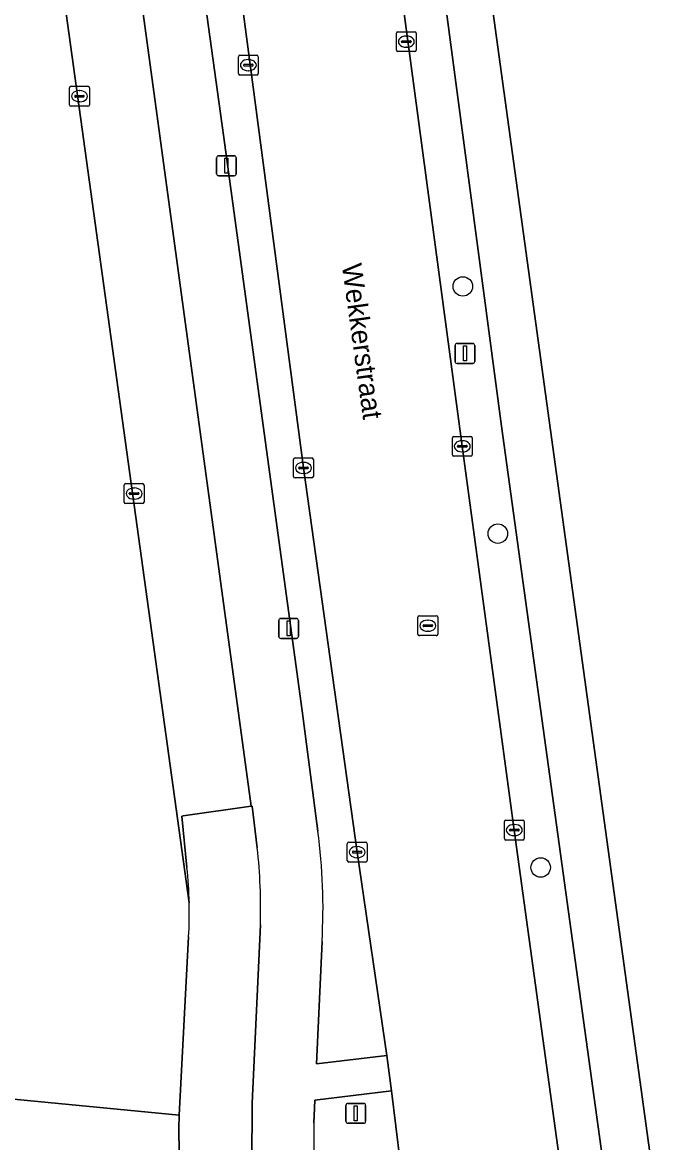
# Model space of a CAD drawing. Extents: x 157692 to 159674, y 381452 to 383291.
# Drawn here: x 157868.2 to 157901.1, y 382369.7 to 382426 of the extents above; entities that cross this region are included whole.
import ezdxf

# ---------------------------------------------------------------- set-up
doc = ezdxf.new("R2010")
doc.units = 0
for name, color, linetype in [('IMGEO_Berm_groen', 7, 'Continuous'), ('IMGEO_Boom', 7, 'Continuous'), ('IMGEO_Erf', 7, 'Continuous'), ('IMGEO_Fietspad_gesloten', 7, 'Continuous'), ('IMGEO_Fietspad_open', 7, 'Continuous'), ('IMGEO_Groenvoorziening', 7, 'Continuous'), ('IMGEO_Kolk', 7, 'Continuous'), ('IMGEO_Lichtmast', 7, 'Continuous'), ('IMGEO_Openbare_ruimte_label', 7, 'Continuous'), ('IMGEO_Rijbaan_lokaal_gesloten', 7, 'Continuous'), ('IMGEO_Rioolput', 7, 'Continuous'), ('IMGEO_Verkeersbordpaal', 7, 'Continuous'), ('IMGEO_Voetpad_open', 7, 'Continuous')]:
    doc.layers.add(name, color=color, linetype=linetype)

msp = doc.modelspace()

# ---------------------------------------------------------------- linework, layer by layer
at = {"layer": 'IMGEO_Berm_groen'}
for points in [[(157885.048, 382384.318), (157882.349, 382403.635), (157879.139, 382427.987), (157876.978, 382443.671), (157876.814, 382444.625), (157876.101, 382449.928), (157874.277, 382449.678), (157878.327, 382420.368), (157882.283, 382391.421), (157883.075, 382385.369)], [(157880.839, 382332.538), (157878.807, 382347.427), (157876.456, 382364.251), (157876.325, 382365.483), (157876.223, 382366.718), (157876.148, 382367.955), (157876.134, 382368.253), (157876.101, 382369.194), (157876.082, 382370.433), (157876.091, 382371.095), (157866.904, 382371.984), (157865.879, 382371.211), (157863.739, 382370.753), (157862.888, 382370.575), (157861.694, 382370.611), (157860.503, 382371.627), (157859.792, 382372.233), (157856.949, 382379.959), (157854.377, 382389.454), (157851.221, 382402.067), (157848.539, 382414.505), (157846.555, 382426.496)], [(157883.282, 382379.828), (157883.002, 382373.675), (157886.546, 382374.098), (157885.048, 382384.318)], [(157887.434, 382366.985), (157886.774, 382372.311), (157882.915, 382371.847), (157882.87, 382370.695)]]:
    msp.add_lwpolyline(points, dxfattribs=at)
msp.add_lwpolyline([(157892.306, 382405.733), (157889.516, 382426.803), (157887.268, 382443.023), (157885.152, 382442.722), (157887.148, 382428.498), (157890.331, 382404.722), (157892.946, 382385.429), (157895.397, 382367.647), (157896.336, 382360.8), (157898.557, 382360.313), (157897.5, 382368.075)], close=True, dxfattribs=at)
for centre, radius, start, end in [((157854.715, 382381.535), 28.618, 356.58, 7.6989), ((157915.613, 382370.14), 32.747, 179.0293, 186.893)]:
    msp.add_arc(centre, radius, start, end, dxfattribs=at)
at = {"layer": 'IMGEO_Boom'}
for centre in [(157890.363, 382412.76), (157892.125, 382400.332), (157894.276, 382383.547)]:
    msp.add_circle(centre, 0.489, dxfattribs=at)
at = {"layer": 'IMGEO_Erf'}
msp.add_lwpolyline([(157889.16, 382446.315), (157890.027, 382439.938), (157890.949, 382433.34), (157899.884, 382368.372), (157899.898, 382368.272), (157901.063, 382359.764), (157898.557, 382360.313), (157896.336, 382360.8), (157888.096, 382362.607), (157888.03, 382362.62), (157883.322, 382363.495), (157882.039, 382363.733), (157890.307, 382303.273)], dxfattribs=at)
at = {"layer": 'IMGEO_Fietspad_gesloten'}
for points in [[(157827.422, 382742.478), (157827.472, 382742.029), (157828.009, 382738.038), (157829.4, 382726.43), (157830.593, 382716.477), (157831.058, 382712.593), (157833.247, 382696.605), (157833.769, 382692.793), (157852.273, 382558.072), (157852.607, 382555.554), (157853.905, 382546.116), (157860.225, 382500.162), (157860.247, 382500), (157861.891, 382488.05), (157876.604, 382381.766)], [(157876.492, 382383.547), (157876.234, 382386.126), (157876.305, 382386.136), (157879.715, 382386.626), (157871.415, 382447.531), (157870.939, 382451.008), (157868.952, 382465.548), (157868.415, 382469.211), (157865.845, 382488.107), (157864.022, 382500.584), (157837.599, 382692.951)]]:
    msp.add_lwpolyline(points, dxfattribs=at)
msp.add_arc((157854.558, 382381.274), 22.052, 1.2794, 5.9173, dxfattribs=at)
at = {"layer": 'IMGEO_Fietspad_open'}
for points in [[(157880.026, 382384.536), (157879.773, 382386.634), (157879.715, 382386.626), (157876.305, 382386.136), (157876.234, 382386.126), (157876.492, 382383.547)], [(157880.106, 382364.624), (157879.754, 382368.665), (157879.767, 382371.695), (157880.182, 382380.664)], [(157876.575, 382380.063), (157876.091, 382371.095), (157876.082, 382370.433), (157876.101, 382369.194), (157876.134, 382368.253), (157876.148, 382367.955), (157876.223, 382366.718), (157876.325, 382365.483), (157876.456, 382364.251), (157878.807, 382347.427), (157880.839, 382332.538), (157882.709, 382318.672), (157884.369, 382306.828), (157885.722, 382296.874), (157885.854, 382294.725), (157885.601, 382292.589), (157884.326, 382287.545), (157884.198, 382287.039), (157883.808, 382285.497), (157887.106, 382283.525), (157888.772, 382289.981)]]:
    msp.add_lwpolyline(points, dxfattribs=at)
for centre, radius, start, end in [((157852.982, 382381.507), 27.213, 358.2243, 6.3901), ((157854.558, 382381.274), 22.052, 1.2794, 5.9173), ((157854.631, 382381.288), 21.978, 356.8037, 1.2451)]:
    msp.add_arc(centre, radius, start, end, dxfattribs=at)
at = {"layer": 'IMGEO_Groenvoorziening'}
for points in [[(157847.268, 382515.82), (157848.935, 382504.312), (157849.773, 382496.396), (157852.552, 382479.068), (157854.846, 382459.771), (157856.755, 382444.247), (157859.936, 382422.687), (157861.998, 382410.299), (157863.733, 382399.041), (157864.776, 382391.026), (157865.284, 382385.049), (157865.943, 382381.222), (157866.614, 382377.605), (157867.445, 382373.835), (157867.163, 382372.194), (157866.904, 382371.984), (157876.091, 382371.095), (157876.575, 382380.063)], [(157876.604, 382381.766), (157861.891, 382488.05)]]:
    msp.add_lwpolyline(points, dxfattribs=at)
msp.add_arc((157854.631, 382381.288), 21.978, 356.8037, 1.2451, dxfattribs=at)
at = {"layer": 'IMGEO_Kolk'}
for p, q in [((157887.022, 382424.638), (157887.022, 382425.49)), ((157887.097, 382425.564), (157887.949, 382425.564)), ((157887.51, 382425.344), (157887.535, 382425.344)), ((157888.023, 382425.49), (157888.023, 382424.638)), ((157887.281, 382425.058), (157887.281, 382425.07)), ((157887.719, 382425.021), (157887.321, 382425.021)), ((157887.324, 382425.107), (157887.722, 382425.107)), ((157887.533, 382424.784), (157887.508, 382424.784)), ((157887.765, 382425.07), (157887.765, 382425.058)), ((157879.078, 382423.458), (157879.078, 382424.31)), ((157879.153, 382424.384), (157880.005, 382424.384)), ((157880.079, 382424.31), (157880.079, 382423.458)), ((157887.949, 382424.564), (157887.097, 382424.564)), ((157879.337, 382423.878), (157879.337, 382423.89)), ((157879.775, 382423.841), (157879.377, 382423.841)), ((157879.38, 382423.927), (157879.778, 382423.927)), ((157879.566, 382424.164), (157879.591, 382424.164)), ((157879.821, 382423.89), (157879.821, 382423.878)), ((157880.005, 382423.384), (157879.153, 382423.384)), ((157879.589, 382423.604), (157879.564, 382423.604)), ((157870.586, 382421.897), (157870.586, 382422.749)), ((157870.661, 382422.823), (157871.513, 382422.823)), ((157871.074, 382422.603), (157871.099, 382422.603)), ((157871.587, 382422.749), (157871.587, 382421.897)), ((157870.845, 382422.317), (157870.845, 382422.329)), ((157871.283, 382422.28), (157870.885, 382422.28)), ((157870.888, 382422.366), (157871.286, 382422.366)), ((157871.097, 382422.043), (157871.072, 382422.043)), ((157871.329, 382422.329), (157871.329, 382422.317)), ((157871.513, 382421.823), (157870.661, 382421.823)), ((157889.836, 382404.296), (157889.836, 382405.148)), ((157889.911, 382405.222), (157890.763, 382405.222)), ((157890.837, 382405.148), (157890.837, 382404.296)), ((157890.095, 382404.716), (157890.095, 382404.728)), ((157890.533, 382404.679), (157890.135, 382404.679)), ((157890.138, 382404.765), (157890.536, 382404.765)), ((157890.324, 382405.002), (157890.349, 382405.002)), ((157890.579, 382404.728), (157890.579, 382404.716)), ((157881.85, 382403.209), (157881.85, 382404.061)), ((157881.925, 382404.135), (157882.777, 382404.135)), ((157882.338, 382403.915), (157882.363, 382403.915)), ((157882.851, 382404.061), (157882.851, 382403.209)), ((157890.763, 382404.222), (157889.911, 382404.222)), ((157890.347, 382404.442), (157890.322, 382404.442)), ((157882.109, 382403.629), (157882.109, 382403.641)), ((157882.547, 382403.592), (157882.149, 382403.592)), ((157882.152, 382403.678), (157882.55, 382403.678)), ((157882.361, 382403.355), (157882.336, 382403.355)), ((157882.593, 382403.641), (157882.593, 382403.629)), ((157873.409, 382402.846), (157874.261, 382402.846)), ((157882.777, 382403.135), (157881.925, 382403.135)), ((157873.334, 382401.92), (157873.334, 382402.772)), ((157873.593, 382402.34), (157873.593, 382402.352)), ((157874.031, 382402.303), (157873.633, 382402.303)), ((157873.636, 382402.389), (157874.034, 382402.389)), ((157873.822, 382402.626), (157873.847, 382402.626)), ((157874.077, 382402.352), (157874.077, 382402.34)), ((157874.335, 382402.772), (157874.335, 382401.92)), ((157874.261, 382401.846), (157873.409, 382401.846)), ((157873.845, 382402.066), (157873.82, 382402.066)), ((157892.526, 382385.929), (157893.378, 382385.929)), ((157892.451, 382385.003), (157892.451, 382385.855)), ((157892.71, 382385.423), (157892.71, 382385.435)), ((157893.148, 382385.386), (157892.75, 382385.386)), ((157892.753, 382385.472), (157893.151, 382385.472)), ((157892.939, 382385.709), (157892.964, 382385.709)), ((157893.194, 382385.435), (157893.194, 382385.423)), ((157893.452, 382385.855), (157893.452, 382385.003)), ((157884.625, 382384.818), (157885.477, 382384.818)), ((157893.378, 382384.929), (157892.526, 382384.929)), ((157892.962, 382385.149), (157892.937, 382385.149)), ((157884.55, 382383.892), (157884.55, 382384.744)), ((157884.809, 382384.312), (157884.809, 382384.324)), ((157885.247, 382384.275), (157884.849, 382384.275)), ((157884.852, 382384.361), (157885.25, 382384.361)), ((157885.038, 382384.598), (157885.063, 382384.598)), ((157885.293, 382384.324), (157885.293, 382384.312)), ((157885.551, 382384.744), (157885.551, 382383.892)), ((157885.477, 382383.818), (157884.625, 382383.818)), ((157885.061, 382384.038), (157885.036, 382384.038))]:
    msp.add_line(p, q, dxfattribs=at)
for points in [[(157887.022, 382424.638), (157887.022, 382425.49)], [(157887.097, 382425.564), (157887.949, 382425.564)], [(157888.023, 382425.49), (157888.023, 382424.638)], [(157879.078, 382423.458), (157879.078, 382424.31)], [(157879.153, 382424.384), (157880.005, 382424.384)], [(157880.079, 382424.31), (157880.079, 382423.458)], [(157887.949, 382424.564), (157887.097, 382424.564)], [(157880.005, 382423.384), (157879.153, 382423.384)], [(157870.586, 382421.897), (157870.586, 382422.749)], [(157870.661, 382422.823), (157871.513, 382422.823)], [(157871.587, 382422.749), (157871.587, 382421.897)], [(157871.513, 382421.823), (157870.661, 382421.823)], [(157889.836, 382404.296), (157889.836, 382405.148)], [(157889.911, 382405.222), (157890.763, 382405.222)], [(157890.837, 382405.148), (157890.837, 382404.296)], [(157881.85, 382403.209), (157881.85, 382404.061)], [(157881.925, 382404.135), (157882.777, 382404.135)], [(157882.851, 382404.061), (157882.851, 382403.209)], [(157890.763, 382404.222), (157889.911, 382404.222)], [(157873.409, 382402.846), (157874.261, 382402.846)], [(157882.777, 382403.135), (157881.925, 382403.135)], [(157873.334, 382401.92), (157873.334, 382402.772)], [(157874.335, 382402.772), (157874.335, 382401.92)], [(157874.261, 382401.846), (157873.409, 382401.846)], [(157892.526, 382385.929), (157893.378, 382385.929)], [(157892.451, 382385.003), (157892.451, 382385.855)], [(157893.452, 382385.855), (157893.452, 382385.003)], [(157884.625, 382384.818), (157885.477, 382384.818)], [(157893.378, 382384.929), (157892.526, 382384.929)], [(157884.55, 382383.892), (157884.55, 382384.744)], [(157885.551, 382384.744), (157885.551, 382383.892)], [(157885.477, 382383.818), (157884.625, 382383.818)]]:
    msp.add_lwpolyline(points, dxfattribs=at)
for centre, radius, start, end in [((157887.099, 382425.488), 0.0765, 91.552, 178.448), ((157887.099, 382425.488), 0.0765, 91.552, 178.448), ((157887.947, 382425.488), 0.0765, 1.552, 88.448), ((157887.947, 382425.488), 0.0765, 1.552, 88.448), ((157887.321, 382425.067), 0.0403, 85.8775, 175.7526), ((157887.318, 382425.057), 0.0366, 178.938, 274.7102), ((157887.722, 382425.064), 0.043, 264.8664, 352.4533), ((157887.726, 382425.069), 0.0386, 1.7309, 96.639), ((157879.155, 382424.308), 0.0765, 91.552, 178.448), ((157879.155, 382424.308), 0.0765, 91.552, 178.448), ((157880.003, 382424.308), 0.0765, 1.552, 88.448), ((157880.003, 382424.308), 0.0765, 1.552, 88.448), ((157887.099, 382424.64), 0.0765, 181.552, 268.448), ((157887.099, 382424.64), 0.0765, 181.552, 268.448), ((157887.947, 382424.64), 0.0765, 271.552, 358.448), ((157887.947, 382424.64), 0.0765, 271.552, 358.448), ((157879.377, 382423.887), 0.0403, 85.8775, 175.7526), ((157879.374, 382423.877), 0.0366, 178.938, 274.7102), ((157879.778, 382423.884), 0.043, 264.8664, 352.4533), ((157879.782, 382423.889), 0.0386, 1.7309, 96.639), ((157879.155, 382423.46), 0.0765, 181.552, 268.448), ((157879.155, 382423.46), 0.0765, 181.552, 268.448), ((157880.003, 382423.46), 0.0765, 271.552, 358.448), ((157880.003, 382423.46), 0.0765, 271.552, 358.448), ((157870.663, 382422.747), 0.0765, 91.552, 178.448), ((157870.663, 382422.747), 0.0765, 91.552, 178.448), ((157871.511, 382422.747), 0.0765, 1.552, 88.448), ((157871.511, 382422.747), 0.0765, 1.552, 88.448), ((157870.885, 382422.326), 0.0403, 85.8775, 175.7526), ((157870.882, 382422.316), 0.0366, 178.938, 274.7102), ((157871.286, 382422.323), 0.043, 264.8664, 352.4533), ((157871.29, 382422.328), 0.0386, 1.7309, 96.639), ((157870.663, 382421.899), 0.0765, 181.552, 268.448), ((157870.663, 382421.899), 0.0765, 181.552, 268.448), ((157871.511, 382421.899), 0.0765, 271.552, 358.448), ((157871.511, 382421.899), 0.0765, 271.552, 358.448), ((157889.913, 382405.146), 0.0765, 91.552, 178.448), ((157889.913, 382405.146), 0.0765, 91.552, 178.448), ((157890.761, 382405.146), 0.0765, 1.552, 88.448), ((157890.761, 382405.146), 0.0765, 1.552, 88.448), ((157890.135, 382404.725), 0.0403, 85.8775, 175.7526), ((157890.132, 382404.715), 0.0366, 178.938, 274.7102), ((157890.536, 382404.722), 0.043, 264.8664, 352.4533), ((157890.54, 382404.727), 0.0386, 1.7309, 96.639), ((157881.927, 382404.059), 0.0765, 91.552, 178.448), ((157881.927, 382404.059), 0.0765, 91.552, 178.448), ((157882.775, 382404.059), 0.0765, 1.552, 88.448), ((157882.775, 382404.059), 0.0765, 1.552, 88.448), ((157889.913, 382404.298), 0.0765, 181.552, 268.448), ((157889.913, 382404.298), 0.0765, 181.552, 268.448), ((157890.761, 382404.298), 0.0765, 271.552, 358.448), ((157890.761, 382404.298), 0.0765, 271.552, 358.448), ((157882.149, 382403.638), 0.0403, 85.8775, 175.7526), ((157882.146, 382403.628), 0.0366, 178.938, 274.7102), ((157882.55, 382403.635), 0.043, 264.8664, 352.4533), ((157882.554, 382403.64), 0.0386, 1.7309, 96.639), ((157873.411, 382402.77), 0.0765, 91.552, 178.448), ((157873.411, 382402.77), 0.0765, 91.552, 178.448), ((157874.259, 382402.77), 0.0765, 1.552, 88.448), ((157874.259, 382402.77), 0.0765, 1.552, 88.448), ((157881.927, 382403.211), 0.0765, 181.552, 268.448), ((157881.927, 382403.211), 0.0765, 181.552, 268.448), ((157882.775, 382403.211), 0.0765, 271.552, 358.448), ((157882.775, 382403.211), 0.0765, 271.552, 358.448), ((157873.633, 382402.349), 0.0403, 85.8775, 175.7526), ((157873.63, 382402.339), 0.0366, 178.938, 274.7102), ((157874.034, 382402.346), 0.043, 264.8664, 352.4533), ((157874.038, 382402.351), 0.0386, 1.7309, 96.639), ((157873.411, 382401.922), 0.0765, 181.552, 268.448), ((157873.411, 382401.922), 0.0765, 181.552, 268.448), ((157874.259, 382401.922), 0.0765, 271.552, 358.448), ((157874.259, 382401.922), 0.0765, 271.552, 358.448), ((157892.528, 382385.853), 0.0765, 91.552, 178.448), ((157892.528, 382385.853), 0.0765, 91.552, 178.448), ((157893.376, 382385.853), 0.0765, 1.552, 88.448), ((157893.376, 382385.853), 0.0765, 1.552, 88.448), ((157892.75, 382385.432), 0.0403, 85.8775, 175.7526), ((157892.747, 382385.422), 0.0366, 178.938, 274.7102), ((157893.151, 382385.429), 0.043, 264.8664, 352.4533), ((157893.155, 382385.434), 0.0386, 1.7309, 96.639), ((157884.627, 382384.742), 0.0765, 91.552, 178.448), ((157884.627, 382384.742), 0.0765, 91.552, 178.448), ((157885.475, 382384.742), 0.0765, 1.552, 88.448), ((157885.475, 382384.742), 0.0765, 1.552, 88.448), ((157892.528, 382385.005), 0.0765, 181.552, 268.448), ((157892.528, 382385.005), 0.0765, 181.552, 268.448), ((157893.376, 382385.005), 0.0765, 271.552, 358.448), ((157893.376, 382385.005), 0.0765, 271.552, 358.448), ((157884.849, 382384.321), 0.0403, 85.8775, 175.7526), ((157884.846, 382384.311), 0.0366, 178.938, 274.7102), ((157885.25, 382384.318), 0.043, 264.8664, 352.4533), ((157885.254, 382384.323), 0.0386, 1.7309, 96.639), ((157884.627, 382383.894), 0.0765, 181.552, 268.448), ((157884.627, 382383.894), 0.0765, 181.552, 268.448), ((157885.475, 382383.894), 0.0765, 271.552, 358.448), ((157885.475, 382383.894), 0.0765, 271.552, 358.448)]:
    msp.add_arc(centre, radius, start, end, dxfattribs=at)
for centre, major_axis, ratio, start_param, end_param in [((157887.509, 382425.064), (-0.387, 0.002), 0.722429, 4.712389, 7.853982), ((157887.534, 382425.064), (-0.39, 0.002), 0.717154, 1.570796, 4.712389), ((157879.565, 382423.884), (-0.387, 0.002), 0.722429, 4.712389, 7.853982), ((157879.59, 382423.884), (-0.39, 0.002), 0.717154, 1.570796, 4.712389), ((157871.073, 382422.323), (-0.387, 0.002), 0.722429, 4.712389, 7.853982), ((157871.098, 382422.323), (-0.39, 0.002), 0.717154, 1.570796, 4.712389), ((157890.323, 382404.722), (-0.387, 0.002), 0.722429, 4.712389, 7.853982), ((157890.348, 382404.722), (-0.39, 0.002), 0.717154, 1.570796, 4.712389), ((157882.337, 382403.635), (-0.387, 0.002), 0.722429, 4.712389, 7.853982), ((157882.362, 382403.635), (-0.39, 0.002), 0.717154, 1.570796, 4.712389), ((157873.821, 382402.346), (-0.387, 0.002), 0.722429, 4.712389, 7.853982), ((157873.846, 382402.346), (-0.39, 0.002), 0.717154, 1.570796, 4.712389), ((157892.938, 382385.429), (-0.387, 0.002), 0.722429, 4.712389, 7.853982), ((157892.963, 382385.429), (-0.39, 0.002), 0.717154, 1.570796, 4.712389), ((157885.037, 382384.318), (-0.387, 0.002), 0.722429, 4.712389, 7.853982), ((157885.062, 382384.318), (-0.39, 0.002), 0.717154, 1.570796, 4.712389)]:
    msp.add_ellipse(centre, major_axis=major_axis, ratio=ratio, start_param=start_param, end_param=end_param, dxfattribs=at)
at = {"layer": 'IMGEO_Lichtmast'}
for p, q in [((157877.978, 382418.426), (157877.978, 382419.226)), ((157877.978, 382419.226), (157877.978, 382418.426)), ((157878.078, 382419.326), (157878.868, 382419.326)), ((157878.868, 382419.326), (157878.078, 382419.326)), ((157878.968, 382419.226), (157878.968, 382418.426)), ((157878.968, 382418.426), (157878.968, 382419.226)), ((157878.868, 382418.326), (157878.078, 382418.326)), ((157878.078, 382418.326), (157878.868, 382418.326)), ((157881.207, 382396.066), (157881.997, 382396.066)), ((157881.997, 382396.066), (157881.207, 382396.066)), ((157881.107, 382395.166), (157881.107, 382395.966)), ((157881.107, 382395.966), (157881.107, 382395.166)), ((157882.097, 382395.966), (157882.097, 382395.166)), ((157882.097, 382395.166), (157882.097, 382395.966)), ((157881.997, 382395.066), (157881.207, 382395.066)), ((157881.207, 382395.066), (157881.997, 382395.066)), ((157884.487, 382370.788), (157884.487, 382371.588)), ((157884.487, 382371.588), (157884.487, 382370.788)), ((157884.587, 382371.688), (157885.377, 382371.688)), ((157885.377, 382371.688), (157884.587, 382371.688)), ((157885.477, 382371.588), (157885.477, 382370.788)), ((157885.477, 382370.788), (157885.477, 382371.588)), ((157885.377, 382370.688), (157884.587, 382370.688)), ((157884.587, 382370.688), (157885.377, 382370.688))]:
    msp.add_line(p, q, dxfattribs=at)
for points in [[(157878.398, 382419.201), (157878.548, 382419.201), (157878.548, 382418.451), (157878.398, 382418.451), (157878.398, 382419.201)], [(157881.527, 382395.941), (157881.677, 382395.941), (157881.677, 382395.191), (157881.527, 382395.191), (157881.527, 382395.941)], [(157884.907, 382371.563), (157885.057, 382371.563), (157885.057, 382370.813), (157884.907, 382370.813), (157884.907, 382371.563)]]:
    msp.add_lwpolyline(points, dxfattribs=at)
for centre, start, end in [((157878.078, 382419.226), 90, 180), ((157878.078, 382419.226), 90, 180), ((157878.868, 382419.226), 0, 90), ((157878.868, 382419.226), 360, 90), ((157878.078, 382418.426), 180, 270), ((157878.078, 382418.426), 180, 270), ((157878.868, 382418.426), 270, 0), ((157878.868, 382418.426), 270, 0), ((157881.207, 382395.966), 90, 180), ((157881.207, 382395.966), 90, 180), ((157881.997, 382395.966), 0, 90), ((157881.997, 382395.966), 360, 90), ((157881.207, 382395.166), 180, 270), ((157881.207, 382395.166), 180, 270), ((157881.997, 382395.166), 270, 0), ((157881.997, 382395.166), 270, 0), ((157884.587, 382371.588), 90, 180), ((157884.587, 382371.588), 90, 180), ((157885.377, 382371.588), 0, 90), ((157885.377, 382371.588), 360, 90), ((157884.587, 382370.788), 180, 270), ((157884.587, 382370.788), 180, 270), ((157885.377, 382370.788), 270, 0), ((157885.377, 382370.788), 270, 0)]:
    msp.add_arc(centre, 0.1, start, end, dxfattribs=at)
at = {"layer": 'IMGEO_Rijbaan_lokaal_gesloten'}
msp.add_lwpolyline([(157888.03, 382362.62), (157888.096, 382362.607), (157896.336, 382360.8), (157895.397, 382367.647), (157892.946, 382385.429), (157890.331, 382404.722), (157887.148, 382428.498), (157885.152, 382442.722), (157884.873, 382444.712), (157876.978, 382443.671), (157879.139, 382427.987), (157882.349, 382403.635), (157885.048, 382384.318), (157886.546, 382374.098), (157886.774, 382372.311), (157887.434, 382366.985)], close=True, dxfattribs=at)
at = {"layer": 'IMGEO_Rioolput'}
for p, q in [((157888.103, 382395.276), (157888.103, 382396.128)), ((157888.178, 382396.202), (157889.03, 382396.202)), ((157889.104, 382396.128), (157889.104, 382395.276)), ((157888.362, 382395.696), (157888.362, 382395.708)), ((157888.8, 382395.659), (157888.402, 382395.659)), ((157888.405, 382395.745), (157888.803, 382395.745)), ((157888.591, 382395.982), (157888.616, 382395.982)), ((157888.846, 382395.708), (157888.846, 382395.696)), ((157889.03, 382395.202), (157888.178, 382395.202)), ((157888.614, 382395.422), (157888.589, 382395.422))]:
    msp.add_line(p, q, dxfattribs=at)
for points in [[(157888.103, 382395.276), (157888.103, 382396.128)], [(157888.178, 382396.202), (157889.03, 382396.202)], [(157889.104, 382396.128), (157889.104, 382395.276)], [(157889.03, 382395.202), (157888.178, 382395.202)]]:
    msp.add_lwpolyline(points, dxfattribs=at)
for centre, radius, start, end in [((157888.18, 382396.126), 0.0765, 91.552, 178.448), ((157888.18, 382396.126), 0.0765, 91.552, 178.448), ((157889.028, 382396.126), 0.0765, 1.552, 88.448), ((157889.028, 382396.126), 0.0765, 1.552, 88.448), ((157888.402, 382395.705), 0.0403, 85.8775, 175.7526), ((157888.399, 382395.695), 0.0366, 178.938, 274.7102), ((157888.803, 382395.702), 0.043, 264.8664, 352.4533), ((157888.807, 382395.707), 0.0386, 1.7309, 96.639), ((157888.18, 382395.278), 0.0765, 181.552, 268.448), ((157888.18, 382395.278), 0.0765, 181.552, 268.448), ((157889.028, 382395.278), 0.0765, 271.552, 358.448), ((157889.028, 382395.278), 0.0765, 271.552, 358.448)]:
    msp.add_arc(centre, radius, start, end, dxfattribs=at)
for centre, major_axis, ratio, start_param, end_param in [((157888.59, 382395.702), (-0.387, 0.002), 0.722429, 4.712389, 7.853982), ((157888.615, 382395.702), (-0.39, 0.002), 0.717154, 1.570796, 4.712389)]:
    msp.add_ellipse(centre, major_axis=major_axis, ratio=ratio, start_param=start_param, end_param=end_param, dxfattribs=at)
at = {"layer": 'IMGEO_Verkeersbordpaal'}
for p, q in [((157889.973, 382408.992), (157889.973, 382409.792)), ((157889.973, 382409.792), (157889.973, 382408.992)), ((157890.073, 382409.892), (157890.863, 382409.892)), ((157890.863, 382409.892), (157890.073, 382409.892)), ((157890.963, 382409.792), (157890.963, 382408.992)), ((157890.963, 382408.992), (157890.963, 382409.792)), ((157890.863, 382408.892), (157890.073, 382408.892)), ((157890.073, 382408.892), (157890.863, 382408.892))]:
    msp.add_line(p, q, dxfattribs=at)
msp.add_lwpolyline([(157890.393, 382409.767), (157890.543, 382409.767), (157890.543, 382409.017), (157890.393, 382409.017), (157890.393, 382409.767)], dxfattribs=at)
for centre, start, end in [((157890.073, 382409.792), 90, 180), ((157890.073, 382409.792), 90, 180), ((157890.863, 382409.792), 0, 90), ((157890.863, 382409.792), 360, 90), ((157890.073, 382408.992), 180, 270), ((157890.073, 382408.992), 180, 270), ((157890.863, 382408.992), 270, 0), ((157890.863, 382408.992), 270, 0)]:
    msp.add_arc(centre, 0.1, start, end, dxfattribs=at)
at = {"layer": 'IMGEO_Voetpad_open'}
for points in [[(157878.327, 382420.368), (157874.277, 382449.678), (157872.855, 382449.483)], [(157871.415, 382447.531), (157879.715, 382386.626), (157879.773, 382386.634), (157880.026, 382384.536)], [(157884.833, 382445.608), (157884.873, 382444.712), (157885.152, 382442.722), (157887.268, 382443.023), (157889.516, 382426.803), (157892.306, 382405.733), (157897.5, 382368.075), (157898.557, 382360.313), (157901.063, 382359.764), (157899.898, 382368.272), (157899.884, 382368.372), (157890.949, 382433.34), (157890.027, 382439.938), (157889.16, 382446.315)], [(157883.075, 382385.369), (157882.283, 382391.421), (157878.327, 382420.368)], [(157880.182, 382380.664), (157879.767, 382371.695), (157879.754, 382368.665), (157880.106, 382364.624), (157889.289, 382297.805)], [(157882.87, 382370.695), (157882.915, 382371.847), (157886.774, 382372.311), (157886.546, 382374.098), (157883.002, 382373.675), (157883.282, 382379.828)]]:
    msp.add_lwpolyline(points, dxfattribs=at)
for centre, radius, start, end in [((157854.715, 382381.535), 28.618, 356.58, 7.6989), ((157852.982, 382381.507), 27.213, 358.2243, 6.3901), ((157915.613, 382370.14), 32.747, 179.0293, 186.893)]:
    msp.add_arc(centre, radius, start, end, dxfattribs=at)

# ---------------------------------------------------------------- texts
at = {"layer": 'IMGEO_Openbare_ruimte_label'}
msp.add_text('Wekkerstraat', height=1, rotation=277.8709, dxfattribs=at).set_placement((157884.275, 382413.836))

doc.saveas('drawing.dxf')
